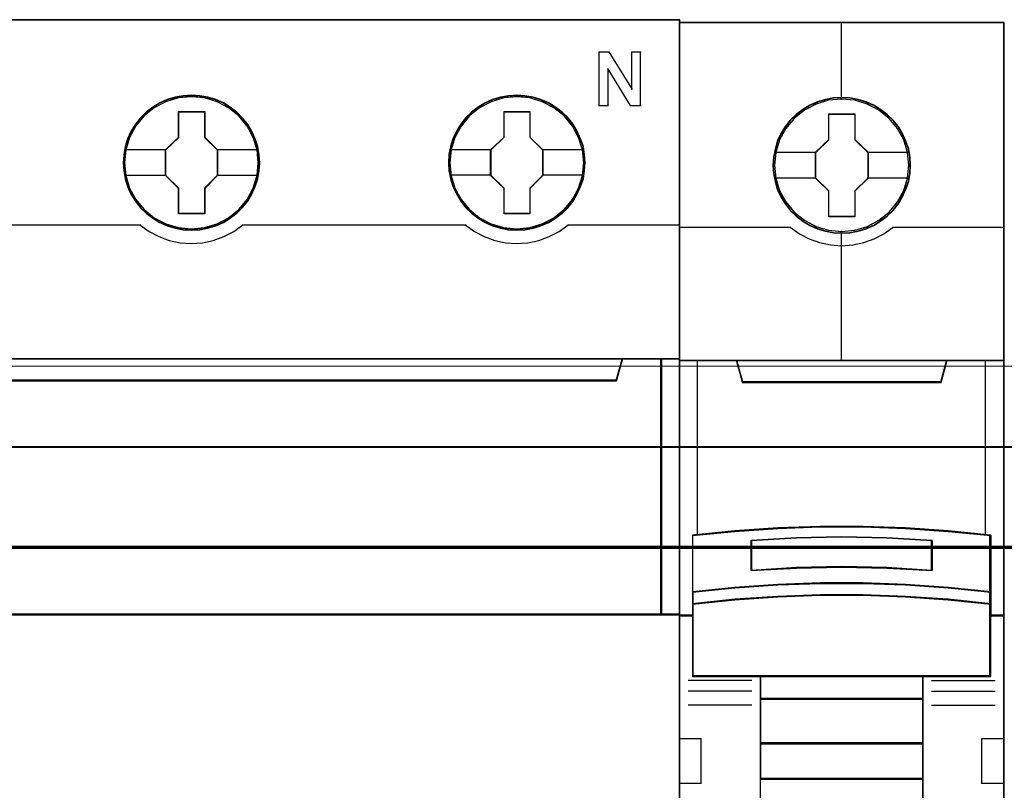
# Model space of a CAD drawing. Header units: millimetres. Extents: x -1290 to 1795, y -4192 to -1311.
# Tile 844 of 1056: x 1434.99 to 1445.88, y -2284.45 to -2275.92. Entities that reach past the tile are written whole.
import ezdxf

# ---------------------------------------------------------------- set-up
doc = ezdxf.new("R2010")
doc.units = ezdxf.units.MM
doc.layers.add('30', color=7, linetype='Continuous')
doc.layers.add('45', color=7, linetype='Continuous')
doc.layers.add('Aparatura', color=7, linetype='Continuous', lineweight=13)

# ---------------------------------------------------------------- blocks, each defined once
blk = doc.blocks.new('*U290')
at = {"layer": '45', "color": 7}
for points in [[(495.416148, -383.552872), (423.39533, -383.552872), (423.39533, -465.581435), (495.416148, -465.581435), (495.416148, -383.552872)], [(472.181431, -391.474627), (472.15904, -391.026698), (472.08627, -390.573239), (471.929534, -390.14743), (471.750407, -389.732681), (471.515302, -389.340051), (471.235416, -388.997192), (470.910749, -388.676453), (470.546897, -388.399953), (470.17185, -388.156633), (469.746423, -387.974144), (469.315398, -387.846954), (468.861983, -387.764004), (468.408568, -387.736354), (467.955152, -387.764004), (467.512932, -387.846954), (467.065115, -387.974144), (466.650884, -388.156633), (466.264641, -388.399953), (465.906387, -388.676453), (465.570524, -388.997192), (465.307431, -389.340051), (465.061131, -389.732681), (464.865211, -390.14743), (464.747659, -390.573239), (464.658095, -391.026698), (464.624509, -391.474627), (464.658095, -391.922557), (464.747659, -392.359426), (464.865211, -392.785235), (465.061131, -393.199984), (465.307431, -393.592613), (465.570524, -393.952063), (465.906387, -394.267272), (466.264641, -394.543772), (466.650884, -394.776031), (467.065115, -394.958521), (467.512932, -395.096771), (467.955152, -395.185251), (468.408568, -395.207371), (468.861983, -395.185251), (469.315398, -395.096771), (469.746423, -394.958521), (470.17185, -394.776031), (470.546897, -394.543772), (470.910749, -394.267272), (471.235416, -393.952063), (471.515302, -393.592613), (471.750407, -393.199984), (471.929534, -392.785235), (472.08627, -392.359426), (472.15904, -391.922557), (472.181431, -391.474627)], [(472.181431, -391.474627), (472.15904, -391.026698), (472.08627, -390.573239), (471.929534, -390.14743), (471.750407, -389.732681), (471.515302, -389.340051), (471.235416, -388.997192), (470.910749, -388.676453), (470.546897, -388.399953), (470.17185, -388.156633), (469.746423, -387.974144), (469.315398, -387.846954), (468.861983, -387.764004), (468.408568, -387.736354), (467.955152, -387.764004), (467.512932, -387.846954), (467.065115, -387.974144), (466.650884, -388.156633), (466.264641, -388.399953), (465.906387, -388.676453), (465.570524, -388.997192), (465.307431, -389.340051), (465.061131, -389.732681), (464.865211, -390.14743), (464.747659, -390.573239), (464.658095, -391.026698), (464.624509, -391.474627), (464.658095, -391.922557), (464.747659, -392.359426), (464.865211, -392.785235), (465.061131, -393.199984), (465.307431, -393.592613), (465.570524, -393.952063), (465.906387, -394.267272), (466.264641, -394.543772), (466.650884, -394.776031), (467.065115, -394.958521), (467.512932, -395.096771), (467.955152, -395.185251), (468.408568, -395.207371), (468.861983, -395.185251), (469.315398, -395.096771), (469.746423, -394.958521), (470.17185, -394.776031), (470.546897, -394.543772), (470.910749, -394.267272), (471.235416, -393.952063), (471.515302, -393.592613), (471.750407, -393.199984), (471.929534, -392.785235), (472.08627, -392.359426), (472.15904, -391.922557), (472.181431, -391.474627)], [(472.159947, -391.47551), (472.137684, -391.030057), (472.065327, -390.579104), (471.909482, -390.155648), (471.731374, -389.743192), (471.497606, -389.352733), (471.219312, -389.011768), (470.89649, -388.692802), (470.534707, -388.417831), (470.161792, -388.175856), (469.738784, -387.994375), (469.31021, -387.867889), (468.859373, -387.785397), (468.408536, -387.7579), (467.957699, -387.785397), (467.517993, -387.867889), (467.072722, -387.994375), (466.660846, -388.175856), (466.276799, -388.417831), (465.920582, -388.692802), (465.586628, -389.011768), (465.325031, -389.352733), (465.080132, -389.743192), (464.885326, -390.155648), (464.768442, -390.579104), (464.679388, -391.030057), (464.645993, -391.47551), (464.679388, -391.920963), (464.768442, -392.355417), (464.885326, -392.778873), (465.080132, -393.19133), (465.325031, -393.581789), (465.586628, -393.939251), (465.920582, -394.252718), (466.276799, -394.527689), (466.660846, -394.758665), (467.072722, -394.940146), (467.517993, -395.077632), (467.957699, -395.165622), (468.408536, -395.18762), (468.859373, -395.165622), (469.31021, -395.077632), (469.738784, -394.940146), (470.161792, -394.758665), (470.534707, -394.527689), (470.89649, -394.252718), (471.219312, -393.939251), (471.497606, -393.581789), (471.731374, -393.19133), (471.909482, -392.778873), (472.065327, -392.355417), (472.137684, -391.920963), (472.159947, -391.47551)], [(490.179474, -391.469241), (490.151486, -391.021312), (490.084313, -390.567853), (489.927577, -390.142043), (489.74845, -389.727294), (489.513346, -389.334665), (489.23346, -388.991805), (488.903194, -388.671066), (488.539342, -388.394567), (488.169893, -388.151247), (487.738868, -387.968757), (487.313442, -387.841568), (486.854429, -387.758618), (486.401013, -387.730968), (485.947598, -387.758618), (485.505378, -387.841568), (485.05756, -387.968757), (484.648927, -388.151247), (484.257086, -388.394567), (483.898832, -388.671066), (483.568567, -388.991805), (483.305474, -389.334665), (483.059174, -389.727294), (482.863254, -390.142043), (482.740104, -390.567853), (482.650541, -391.021312), (482.622552, -391.469241), (482.650541, -391.91717), (482.740104, -392.354039), (482.863254, -392.779849), (483.059174, -393.194598), (483.305474, -393.587227), (483.568567, -393.946676), (483.898832, -394.261886), (484.257086, -394.538385), (484.648927, -394.770645), (485.05756, -394.953135), (485.505378, -395.091384), (485.947598, -395.179864), (486.401013, -395.201984), (486.854429, -395.179864), (487.313442, -395.091384), (487.738868, -394.953135), (488.169893, -394.770645), (488.539342, -394.538385), (488.903194, -394.261886), (489.23346, -393.946676), (489.513346, -393.587227), (489.74845, -393.194598), (489.927577, -392.779849), (490.084313, -392.354039), (490.151486, -391.91717), (490.179474, -391.469241)], [(490.179474, -391.469241), (490.151486, -391.021312), (490.084313, -390.567853), (489.927577, -390.142043), (489.74845, -389.727294), (489.513346, -389.334665), (489.23346, -388.991805), (488.903194, -388.671066), (488.539342, -388.394567), (488.169893, -388.151247), (487.738868, -387.968757), (487.313442, -387.841568), (486.854429, -387.758618), (486.401013, -387.730968), (485.947598, -387.758618), (485.505378, -387.841568), (485.05756, -387.968757), (484.648927, -388.151247), (484.257086, -388.394567), (483.898832, -388.671066), (483.568567, -388.991805), (483.305474, -389.334665), (483.059174, -389.727294), (482.863254, -390.142043), (482.740104, -390.567853), (482.650541, -391.021312), (482.622552, -391.469241), (482.650541, -391.91717), (482.740104, -392.354039), (482.863254, -392.779849), (483.059174, -393.194598), (483.305474, -393.587227), (483.568567, -393.946676), (483.898832, -394.261886), (484.257086, -394.538385), (484.648927, -394.770645), (485.05756, -394.953135), (485.505378, -395.091384), (485.947598, -395.179864), (486.401013, -395.201984), (486.854429, -395.179864), (487.313442, -395.091384), (487.738868, -394.953135), (488.169893, -394.770645), (488.539342, -394.538385), (488.903194, -394.261886), (489.23346, -393.946676), (489.513346, -393.587227), (489.74845, -393.194598), (489.927577, -392.779849), (490.084313, -392.354039), (490.151486, -391.91717), (490.179474, -391.469241)], [(490.157991, -391.469225), (490.130161, -391.023879), (490.06337, -390.573036), (489.907525, -390.149682), (489.729417, -389.737325), (489.495649, -389.346961), (489.217355, -389.006079), (488.888967, -388.68719), (488.527184, -388.412285), (488.159835, -388.170369), (487.731262, -387.988932), (487.308254, -387.862475), (486.851851, -387.780004), (486.401013, -387.752514), (485.950176, -387.780004), (485.51047, -387.862475), (485.065199, -387.988932), (484.658889, -388.170369), (484.269276, -388.412285), (483.913059, -388.68719), (483.584672, -389.006079), (483.323075, -389.346961), (483.078175, -389.737325), (482.883369, -390.149682), (482.76092, -390.573036), (482.671865, -391.023879), (482.644036, -391.469225), (482.671865, -391.914571), (482.76092, -392.34892), (482.883369, -392.772273), (483.078175, -393.18463), (483.323075, -393.574995), (483.584672, -393.932371), (483.913059, -394.245762), (484.269276, -394.520667), (484.658889, -394.751587), (485.065199, -394.933024), (485.51047, -395.070476), (485.950176, -395.158446), (486.401013, -395.180438), (486.851851, -395.158446), (487.308254, -395.070476), (487.731262, -394.933024), (488.159835, -394.751587), (488.527184, -394.520667), (488.888967, -394.245762), (489.217355, -393.932371), (489.495649, -393.574995), (489.729417, -393.18463), (489.907525, -392.772273), (490.06337, -392.34892), (490.130161, -391.914571), (490.157991, -391.469225)], [(467.69725, -388.637688), (469.138174, -388.637688), (469.138174, -390.056238), (469.855811, -390.75443), (469.855811, -392.178521), (469.138174, -392.893338), (469.138174, -394.295264), (467.69725, -394.295264), (467.69725, -392.893338), (466.962661, -392.178521), (466.962661, -390.75443), (467.69725, -390.056238), (467.69725, -388.637688)], [(467.69725, -388.637688), (469.138174, -388.637688), (469.138174, -388.637688), (469.138174, -390.056238), (469.138174, -390.056238), (469.855811, -390.75443), (469.855811, -390.75443), (469.855811, -392.178521), (469.855811, -392.178521), (469.138174, -392.893338), (469.138174, -392.893338), (469.138174, -394.295264), (469.138174, -394.295264), (467.69725, -394.295264), (467.69725, -394.295264), (467.69725, -392.893338), (467.69725, -392.893338), (466.962661, -392.178521), (466.962661, -392.178521), (466.962661, -390.75443), (466.962661, -390.75443), (467.69725, -390.056238), (467.69725, -390.056238), (467.69725, -388.637688), (467.69725, -388.637688)], [(467.707824, -388.659234), (469.127348, -388.659234), (469.127348, -390.066979), (469.834327, -390.759854), (469.834327, -392.173098), (469.127348, -392.88247), (469.127348, -394.273718), (467.707824, -394.273718), (467.707824, -392.88247), (466.984145, -392.173098), (466.984145, -390.759854), (467.707824, -390.066979), (467.707824, -388.659234)], [(485.693783, -388.632302), (487.129056, -388.632302), (487.129056, -390.050851), (487.846693, -390.749044), (487.846693, -392.173135), (487.129056, -392.887951), (487.129056, -394.289877), (485.693783, -394.289877), (485.693783, -392.887951), (484.953543, -392.173135), (484.953543, -390.749044), (485.693783, -390.050851), (485.693783, -388.632302)], [(485.693783, -388.632302), (487.129056, -388.632302), (487.129056, -388.632302), (487.129056, -390.050851), (487.129056, -390.050851), (487.846693, -390.749044), (487.846693, -390.749044), (487.846693, -392.173135), (487.846693, -392.173135), (487.129056, -392.887951), (487.129056, -392.887951), (487.129056, -394.289877), (487.129056, -394.289877), (485.693783, -394.289877), (485.693783, -394.289877), (485.693783, -392.887951), (485.693783, -392.887951), (484.953543, -392.173135), (484.953543, -392.173135), (484.953543, -390.749044), (484.953543, -390.749044), (485.693783, -390.050851), (485.693783, -390.050851), (485.693783, -388.632302), (485.693783, -388.632302)], [(485.704273, -388.653847), (487.11823, -388.653847), (487.11823, -390.061593), (487.825209, -390.754467), (487.825209, -392.167712), (487.11823, -392.877083), (487.11823, -394.268331), (485.704273, -394.268331), (485.704273, -392.877083), (484.975027, -392.167712), (484.975027, -390.754467), (485.704273, -390.061593), (485.704273, -388.653847)], [(491.918777, -403.501425), (426.892219, -403.501425), (426.569258, -402.315699), (423.39533, -402.315699), (423.39533, -416.489263), (424.141481, -416.489263), (424.141481, -415.860553), (424.141481, -415.187722), (424.141481, -412.044169), (426.49687, -411.807024), (428.852259, -411.641573), (431.213217, -411.558848), (433.579743, -411.558848), (435.9407, -411.641573), (438.296089, -411.807024), (440.651478, -412.044169), (440.651478, -415.187722), (440.651478, -415.860553), (440.651478, -416.489263), (441.39763, -416.489263), (494.418942, -416.489263), (494.418942, -402.315699), (492.241738, -402.315699), (491.918777, -403.501425)], [(426.888966, -403.542015), (491.920721, -403.542015), (492.243708, -402.315699), (426.565979, -402.315699), (426.888966, -403.542015)], [(494.375974, -402.315699), (494.375974, -416.489263), (495.416148, -416.489263), (495.416148, -402.315699), (494.375974, -402.315699)]]:
    blk.add_lwpolyline(points, close=True, dxfattribs=at)
at = {"layer": '45', "color": 139}
for points in [[(495.416148, -383.552872), (423.39533, -383.552872), (423.39533, -465.581435), (495.416148, -465.581435), (495.416148, -383.552872)], [(472.109819, -391.474556), (472.037043, -390.755629), (471.829913, -390.069884), (471.482829, -389.43944), (471.018186, -388.88089), (470.463972, -388.427413), (469.820189, -388.09007), (469.126022, -387.879923), (468.403865, -387.81356), (467.681708, -387.879923), (466.981943, -388.09007), (466.349356, -388.427413), (465.783946, -388.88089), (465.319303, -389.43944), (464.977818, -390.069884), (464.770687, -390.755629), (464.697912, -391.474556), (464.770687, -392.187952), (464.977818, -392.873697), (465.319303, -393.504141), (465.783946, -394.057161), (466.349356, -394.510638), (466.981943, -394.84798), (467.681708, -395.063658), (468.403865, -395.135551), (469.126022, -395.063658), (469.820189, -394.84798), (470.463972, -394.510638), (471.018186, -394.057161), (471.482829, -393.504141), (471.829913, -392.873697), (472.037043, -392.187952), (472.109819, -391.474556)], [(472.104448, -391.469169), (472.031668, -390.750243), (471.824525, -390.070027), (471.483018, -389.434054), (471.023945, -388.881033), (470.4585, -388.427557), (469.820276, -388.090214), (469.120468, -387.874536), (468.398267, -387.808174), (467.676065, -387.874536), (466.987455, -388.090214), (466.343632, -388.427557), (465.783786, -388.881033), (465.324712, -389.434054), (464.983206, -390.070027), (464.770464, -390.750243), (464.703283, -391.469169), (464.770464, -392.182566), (464.983206, -392.873841), (465.324712, -393.498754), (465.783786, -394.057305), (466.343632, -394.510782), (466.987455, -394.848124), (467.676065, -395.058272), (468.398267, -395.130165), (469.120468, -395.058272), (469.820276, -394.848124), (470.4585, -394.510782), (471.023945, -394.057305), (471.483018, -393.498754), (471.824525, -392.873841), (472.031668, -392.182566), (472.104448, -391.469169)], [(490.100701, -391.469169), (490.027923, -390.750243), (489.820786, -390.070027), (489.479291, -389.434054), (489.020231, -388.881033), (488.454804, -388.427557), (487.811001, -388.090214), (487.116813, -387.874536), (486.394633, -387.808174), (485.672454, -387.874536), (484.983865, -388.090214), (484.340062, -388.427557), (483.780233, -388.881033), (483.321173, -389.434054), (482.974079, -390.070027), (482.761344, -390.750243), (482.694165, -391.469169), (482.761344, -392.182566), (482.974079, -392.873841), (483.321173, -393.498754), (483.780233, -394.057305), (484.340062, -394.510782), (484.983865, -394.848124), (485.672454, -395.058272), (486.394633, -395.130165), (487.116813, -395.058272), (487.811001, -394.848124), (488.454804, -394.510782), (489.020231, -394.057305), (489.479291, -393.498754), (489.820786, -392.873841), (490.027923, -392.182566), (490.100701, -391.469169)], [(490.100701, -391.474556), (490.027923, -390.755629), (489.820786, -390.069884), (489.479291, -389.43944), (489.014633, -388.88089), (488.460402, -388.427413), (487.816599, -388.09007), (487.116813, -387.879923), (486.400232, -387.81356), (485.678053, -387.879923), (484.978266, -388.09007), (484.34566, -388.427413), (483.780233, -388.88089), (483.315575, -389.43944), (482.974079, -390.069884), (482.766942, -390.755629), (482.694165, -391.474556), (482.766942, -392.187952), (482.974079, -392.873697), (483.315575, -393.504141), (483.780233, -394.057161), (484.34566, -394.510638), (484.978266, -394.84798), (485.678053, -395.063658), (486.400232, -395.135551), (487.116813, -395.063658), (487.816599, -394.84798), (488.460402, -394.510638), (489.014633, -394.057161), (489.479291, -393.504141), (489.820786, -392.873697), (490.027923, -392.187952), (490.100701, -391.474556)]]:
    blk.add_lwpolyline(points, close=True, dxfattribs=at)
at = {"layer": '45', "color": 59}
for points in [[(495.394664, -383.574418), (423.416813, -383.574418), (423.416813, -465.55989), (495.394664, -465.55989), (495.394664, -383.574418)], [(426.888966, -403.542015), (491.920721, -403.542015), (492.243708, -402.315699), (426.565979, -402.315699), (426.888966, -403.542015)], [(494.395668, -402.337245), (494.395668, -416.467718), (495.394664, -416.467718), (495.394664, -402.337245), (494.395668, -402.337245)]]:
    blk.add_lwpolyline(points, close=True, dxfattribs=at)
at = {"layer": '45', "color": 139}
for points in [[(490.942149, -385.333994), (491.536534, -385.333994)], [(490.942149, -385.333994), (490.942149, -388.346819)], [(491.491776, -385.333994), (492.782593, -387.418553)], [(492.739626, -385.333994), (493.278511, -385.333994)], [(492.739626, -385.333994), (492.739626, -387.418553)], [(493.233753, -385.333994), (493.233753, -388.346819)], [(491.436276, -386.258669), (491.436276, -388.346819)], [(492.716352, -388.346819), (491.436276, -386.258669)], [(490.942149, -388.303728), (491.481034, -388.303728)], [(492.671594, -388.303728), (493.278511, -388.303728)], [(453.211247, -394.911115), (465.598441, -394.911115)], [(465.553683, -394.911115), (466.058478, -395.26734), (466.602534, -395.554617), (467.180244, -395.772949), (467.785998, -395.899351), (468.397361, -395.945315), (469.014333, -395.899351), (469.614478, -395.772949), (470.203406, -395.554617), (470.747462, -395.26734), (471.252257, -394.911115)], [(471.20929, -394.911115), (483.596484, -394.911115)], [(483.551726, -394.911115), (484.056383, -395.26734), (484.600292, -395.554617), (485.177844, -395.772949), (485.783433, -395.899351), (486.394629, -395.945315), (487.011432, -395.899351), (487.611414, -395.772949), (488.194574, -395.554617), (488.744089, -395.26734), (489.243139, -394.911115)], [(489.200172, -394.911115), (495.416148, -394.911115)], [(423.39533, -402.315699), (495.416148, -402.315699)], [(492.243708, -402.315699), (491.876694, -403.542015)], [(494.375974, -416.489263), (494.375974, -402.315699)], [(426.890026, -403.498924), (491.921452, -403.498924)], [(495.416148, -416.444376), (440.63965, -416.444376)]]:
    blk.add_lwpolyline(points, dxfattribs=at)
at = {"layer": '45', "color": 7}
for points in [[(464.697912, -390.738406), (467.007419, -390.738406)], [(469.811053, -390.738406), (472.109819, -390.738406)], [(482.694165, -390.73302), (484.998301, -390.73302)], [(487.803726, -390.73302), (490.106072, -390.73302)], [(464.697912, -392.151454), (467.007419, -392.151454)], [(469.811053, -392.151454), (472.109819, -392.151454)], [(482.694165, -392.146067), (484.998301, -392.146067)], [(487.803726, -392.146067), (490.106072, -392.146067)]]:
    blk.add_lwpolyline(points, dxfattribs=at)
at = {"layer": '45', "color": 140}
for points in [[(491.918777, -403.501425), (426.892219, -403.501425), (426.569258, -402.315699), (423.39533, -402.315699), (423.39533, -416.489263), (424.141481, -416.489263), (424.141481, -415.860553), (424.141481, -415.187722), (424.141481, -412.044169), (426.49687, -411.807024), (428.852259, -411.641573), (431.213217, -411.558848), (433.579743, -411.558848), (435.9407, -411.641573), (438.296089, -411.807024), (440.651478, -412.044169), (440.651478, -415.187722), (440.651478, -415.860553), (440.651478, -416.489263), (441.39763, -416.489263), (494.418942, -416.489263), (494.418942, -402.315699), (492.241738, -402.315699), (491.918777, -403.501425)], [(491.898806, -403.519366), (426.911588, -403.519366), (426.588822, -402.337245), (423.416813, -402.337245), (423.416813, -416.467718), (424.162514, -416.467718), (424.162514, -415.840918), (424.162514, -415.170133), (424.162514, -412.036137), (426.516478, -411.799713), (428.870442, -411.634766), (431.229971, -411.552292), (433.595065, -411.552292), (435.954594, -411.634766), (438.308558, -411.799713), (440.662522, -412.036137), (440.662522, -415.170133), (440.662522, -415.840918), (440.662522, -416.467718), (441.408223, -416.467718), (494.397458, -416.467718), (494.397458, -402.337245), (492.221572, -402.337245), (491.898806, -403.519366)], [(426.910238, -403.52047), (491.899449, -403.52047), (492.222225, -402.337245), (426.587462, -402.337245), (426.910238, -403.52047)], [(494.375974, -402.315699), (494.375974, -416.489263), (495.416148, -416.489263), (495.416148, -402.315699), (494.375974, -402.315699)]]:
    blk.add_lwpolyline(points, close=True, dxfattribs=at)
blk = doc.blocks.new('*U291')
at = {"layer": '45', "color": 7}
for points in [[(513.356901, -383.712671), (495.383922, -383.712671), (495.383922, -465.443183), (513.356901, -465.443183), (513.356901, -383.712671)], [(508.173937, -391.614663), (508.151629, -391.163266), (508.079128, -390.711869), (507.922971, -390.276986), (507.73893, -389.858618), (507.504695, -389.467775), (507.225844, -389.12097), (506.891223, -388.801689), (506.52314, -388.520942), (506.155057, -388.278729), (505.72005, -388.091564), (505.285042, -387.964953), (504.827727, -387.876876), (504.375988, -387.854856), (503.918673, -387.876876), (503.472512, -387.964953), (503.020773, -388.091564), (502.608074, -388.278729), (502.217683, -388.520942), (501.855177, -388.801689), (501.514979, -389.12097), (501.252859, -389.467775), (501.00747, -389.858618), (500.806698, -390.276986), (500.68958, -390.711869), (500.600348, -391.163266), (500.566886, -391.614663), (500.600348, -392.060555), (500.68958, -392.500942), (500.806698, -392.935825), (501.00747, -393.348688), (501.252859, -393.745036), (501.514979, -394.102851), (501.855177, -394.422132), (502.217683, -394.702878), (502.608074, -394.934082), (503.020773, -395.121246), (503.472512, -395.253363), (503.918673, -395.346945), (504.375988, -395.368964), (504.827727, -395.346945), (505.285042, -395.253363), (505.72005, -395.121246), (506.155057, -394.934082), (506.52314, -394.702878), (506.891223, -394.422132), (507.225844, -394.102851), (507.504695, -393.745036), (507.73893, -393.348688), (507.922971, -392.935825), (508.079128, -392.500942), (508.151629, -392.060555), (508.173937, -391.614663)], [(508.173937, -391.614663), (508.151629, -391.163266), (508.079128, -390.711869), (507.922971, -390.276986), (507.73893, -389.858618), (507.504695, -389.467775), (507.225844, -389.12097), (506.891223, -388.801689), (506.52314, -388.520942), (506.155057, -388.278729), (505.72005, -388.091564), (505.285042, -387.964953), (504.827727, -387.876876), (504.375988, -387.854856), (503.918673, -387.876876), (503.472512, -387.964953), (503.020773, -388.091564), (502.608074, -388.278729), (502.217683, -388.520942), (501.855177, -388.801689), (501.514979, -389.12097), (501.252859, -389.467775), (501.00747, -389.858618), (500.806698, -390.276986), (500.68958, -390.711869), (500.600348, -391.163266), (500.566886, -391.614663), (500.600348, -392.060555), (500.68958, -392.500942), (500.806698, -392.935825), (501.00747, -393.348688), (501.252859, -393.745036), (501.514979, -394.102851), (501.855177, -394.422132), (502.217683, -394.702878), (502.608074, -394.934082), (503.020773, -395.121246), (503.472512, -395.253363), (503.918673, -395.346945), (504.375988, -395.368964), (504.827727, -395.346945), (505.285042, -395.253363), (505.72005, -395.121246), (506.155057, -394.934082), (506.52314, -394.702878), (506.891223, -394.422132), (507.225844, -394.102851), (507.504695, -393.745036), (507.73893, -393.348688), (507.922971, -392.935825), (508.079128, -392.500942), (508.151629, -392.060555), (508.173937, -391.614663)], [(503.65607, -388.757986), (505.106995, -388.757986), (505.106995, -390.185941), (505.826833, -390.891648), (505.826833, -392.319604), (505.106995, -393.036338), (505.106995, -394.453267), (503.65607, -394.453267), (503.65607, -393.036338), (502.919361, -392.319604), (502.919361, -390.891648), (503.65607, -390.185941), (503.65607, -388.757986)], [(503.65607, -388.757986), (505.106995, -388.757986), (505.106995, -388.757986), (505.106995, -390.185941), (505.106995, -390.185941), (505.826833, -390.891648), (505.826833, -390.891648), (505.826833, -392.319604), (505.826833, -392.319604), (505.106995, -393.036338), (505.106995, -393.036338), (505.106995, -394.453267), (505.106995, -394.453267), (503.65607, -394.453267), (503.65607, -394.453267), (503.65607, -393.036338), (503.65607, -393.036338), (502.919361, -392.319604), (502.919361, -392.319604), (502.919361, -390.891648), (502.919361, -390.891648), (503.65607, -390.185941), (503.65607, -390.185941), (503.65607, -388.757986), (503.65607, -388.757986)], [(503.666237, -388.77594), (505.0984, -388.77594), (505.0984, -390.194892), (505.80893, -390.89615), (505.80893, -392.315102), (505.0984, -393.027317), (505.0984, -394.435312), (503.666237, -394.435312), (503.666237, -393.027317), (502.939054, -392.315102), (502.939054, -390.89615), (503.666237, -390.194892), (503.666237, -388.77594)], [(503.191491, -411.611567), (505.549332, -411.611567), (507.907173, -411.699438), (510.259454, -411.864197), (512.611734, -412.094859), (512.611734, -415.230763), (512.611734, -415.900781), (512.611734, -416.532355), (513.356901, -416.532355), (513.356901, -402.418041), (512.355931, -402.418041), (510.1816, -402.418041), (509.864627, -403.598811), (498.876196, -403.598811), (498.559222, -402.418041), (496.384892, -402.418041), (495.383922, -402.418041), (495.383922, -416.532355), (496.129089, -416.532355), (496.129089, -415.900781), (496.129089, -415.230763), (496.129089, -412.094859), (498.470247, -411.864197), (500.83365, -411.699438), (503.191491, -411.611567)], [(498.870155, -403.633585), (509.872458, -403.633585), (510.189833, -402.418041), (504.365739, -402.418041), (498.552781, -402.418041), (498.870155, -403.633585)], [(507.908622, -414.830267), (510.261271, -414.990741), (512.61392, -415.234219), (512.61392, -412.074543), (510.261271, -411.842132), (507.908622, -411.676125), (505.550412, -411.587587), (503.192201, -411.587587), (500.833991, -411.676125), (498.470218, -411.842132), (496.128693, -412.074543), (496.128693, -415.234219), (498.470218, -414.990741), (500.833991, -414.830267), (503.192201, -414.747263), (505.550412, -414.747263), (507.908622, -414.830267)], [(509.373449, -412.363021), (509.373449, -414.034834), (506.872378, -413.895051), (504.365736, -413.85032), (501.870236, -413.895051), (499.369165, -414.034834), (499.369165, -412.363021), (501.870236, -412.217646), (504.365736, -412.172916), (506.872378, -412.217646), (509.373449, -412.363021)], [(506.872378, -413.895051), (509.373449, -414.034834), (509.373449, -412.363021), (506.872378, -412.217646), (504.365736, -412.172916), (501.870236, -412.217646), (499.369165, -412.363021), (499.369165, -414.034834), (501.870236, -413.895051), (504.365736, -413.85032), (506.872378, -413.895051)], [(510.261271, -414.96257), (507.908622, -414.798429), (505.550412, -414.713528), (503.192201, -414.713528), (500.833991, -414.798429), (498.470218, -414.96257), (496.128693, -415.211613), (496.128693, -415.90214), (498.470218, -415.653097), (500.833991, -415.488956), (503.192201, -415.404055), (505.550412, -415.404055), (507.908622, -415.488956), (510.261271, -415.653097), (512.61392, -415.90214), (512.61392, -415.211613), (510.261271, -414.96257)], [(507.908622, -415.466085), (505.550412, -415.383244), (503.192201, -415.383244), (500.833991, -415.466085), (498.470218, -415.626244), (496.128693, -415.869243), (496.128693, -416.504355), (496.128693, -419.8953), (499.877358, -419.8953), (508.865255, -419.8953), (512.61392, -419.8953), (512.61392, -416.504355), (512.61392, -415.869243), (510.261271, -415.626244), (507.908622, -415.466085)], [(499.868663, -421.150344), (508.873951, -421.150344), (508.873951, -419.857595), (499.868663, -419.857595), (499.868663, -421.150344)], [(508.873951, -421.110844), (499.868663, -421.110844), (499.868663, -423.613751), (508.873951, -423.613751), (508.873951, -421.110844)], [(508.873951, -423.576046), (499.868663, -423.576046), (499.868663, -425.579808), (508.873951, -425.579808), (508.873951, -423.576046)], [(499.868663, -430.011067), (508.873951, -430.011067), (508.873951, -425.542103), (499.868663, -425.542103), (499.868663, -430.011067)]]:
    blk.add_lwpolyline(points, close=True, dxfattribs=at)
at = {"layer": '45', "color": 139}
for points in [[(513.356901, -383.712671), (495.383922, -383.712671), (495.383922, -465.443183), (513.356901, -465.443183), (513.356901, -383.712671)], [(508.156034, -391.61465), (508.133836, -391.16541), (508.061693, -390.71617), (507.906309, -390.283366), (507.723177, -389.866997), (507.4901, -389.478021), (507.212627, -389.132874), (506.87966, -388.815119), (506.513396, -388.535714), (506.147132, -388.294658), (505.714274, -388.108388), (505.281417, -387.982382), (504.826362, -387.894725), (504.376856, -387.872811), (503.921801, -387.894725), (503.477845, -387.982382), (503.028339, -388.108388), (502.617679, -388.294658), (502.229218, -388.535714), (501.868503, -388.815119), (501.529986, -389.132874), (501.269162, -389.478021), (501.024986, -389.866997), (500.825206, -390.283366), (500.708667, -390.71617), (500.619876, -391.16541), (500.586579, -391.61465), (500.619876, -392.058411), (500.708667, -392.496693), (500.825206, -392.929498), (501.024986, -393.340388), (501.269162, -393.734842), (501.529986, -394.090947), (501.868503, -394.408702), (502.229218, -394.688107), (502.617679, -394.918205), (503.028339, -395.104475), (503.477845, -395.23596), (503.921801, -395.329095), (504.376856, -395.351009), (504.826362, -395.329095), (505.281417, -395.23596), (505.714274, -395.104475), (506.147132, -394.918205), (506.513396, -394.688107), (506.87966, -394.408702), (507.212627, -394.090947), (507.4901, -393.734842), (507.723177, -393.340388), (507.906309, -392.929498), (508.061693, -392.496693), (508.133836, -392.058411), (508.156034, -391.61465)], [(508.086212, -391.613706), (508.008121, -390.892364), (507.801737, -390.209567), (507.461483, -389.576328), (506.992936, -389.020179), (506.435143, -388.563146), (505.79368, -388.227254), (505.096438, -388.012503), (504.371307, -387.946426), (503.646175, -388.012503), (502.948933, -388.227254), (502.313048, -388.563146), (501.749677, -389.020179), (501.28113, -389.576328), (500.940876, -390.209567), (500.734493, -390.892364), (500.656402, -391.613706), (500.734493, -392.329541), (500.940876, -393.017844), (501.28113, -393.645577), (501.749677, -394.201726), (502.313048, -394.653253), (502.948933, -394.994651), (503.646175, -395.203895), (504.371307, -395.280985), (505.096438, -395.203895), (505.79368, -394.994651), (506.435143, -394.653253), (506.992936, -394.201726), (507.461483, -393.645577), (507.801737, -393.017844), (508.008121, -392.329541), (508.086212, -391.613706)], [(508.080841, -391.608259), (508.008323, -390.892412), (507.801928, -390.209604), (507.456077, -389.570848), (506.998661, -389.01469), (506.435258, -388.563156), (505.788181, -388.221752), (505.0909, -388.012504), (504.365728, -387.946426), (503.646135, -388.012504), (502.954432, -388.221752), (502.307355, -388.563156), (501.743952, -389.01469), (501.286536, -389.570848), (500.940685, -390.209604), (500.728712, -390.892412), (500.661773, -391.608259), (500.728712, -392.324106), (500.940685, -393.012421), (501.286536, -393.640164), (501.743952, -394.201828), (502.307355, -394.653363), (502.954432, -394.98926), (503.646135, -395.204014), (504.365728, -395.275599), (505.0909, -395.204014), (505.788181, -394.98926), (506.435258, -394.653363), (506.998661, -394.201828), (507.456077, -393.640164), (507.801928, -393.012421), (508.008323, -392.324106), (508.080841, -391.608259)], [(507.900939, -415.48338), (505.547851, -415.401199), (503.194762, -415.401199), (500.841674, -415.48338), (498.483036, -415.642264), (496.146597, -415.88333), (496.146597, -416.513387), (496.146597, -419.877345), (499.887119, -419.877345), (508.855494, -419.877345), (512.596017, -419.877345), (512.596017, -416.513387), (512.596017, -415.88333), (510.248478, -415.642264), (507.900939, -415.48338)]]:
    blk.add_lwpolyline(points, close=True, dxfattribs=at)
at = {"layer": '45', "color": 59}
for points in [[(513.338998, -383.730625), (495.403616, -383.730625), (495.403616, -465.425228), (513.338998, -465.425228), (513.338998, -383.730625)], [(503.194852, -411.606132), (505.547761, -411.606132), (507.90067, -411.693779), (510.24803, -411.858119), (512.59539, -412.088194), (512.59539, -415.216119), (512.59539, -415.884433), (512.59539, -416.5144), (513.338998, -416.5144), (513.338998, -402.435996), (512.340121, -402.435996), (510.17034, -402.435996), (509.854029, -403.613762), (498.888585, -403.613762), (498.572274, -402.435996), (496.402492, -402.435996), (495.403616, -402.435996), (495.403616, -416.5144), (496.147224, -416.5144), (496.147224, -415.884433), (496.147224, -415.216119), (496.147224, -412.088194), (498.483485, -411.858119), (500.841943, -411.693779), (503.194852, -411.606132)], [(498.870155, -403.633585), (509.872458, -403.633585), (510.189833, -402.418041), (504.365739, -402.418041), (498.552781, -402.418041), (498.870155, -403.633585)], [(507.908622, -414.830267), (510.261271, -414.990741), (512.61392, -415.234219), (512.61392, -412.074543), (510.261271, -411.842132), (507.908622, -411.676125), (505.550412, -411.587587), (503.192201, -411.587587), (500.833991, -411.676125), (498.470218, -411.842132), (496.128693, -412.074543), (496.128693, -415.234219), (498.470218, -414.990741), (500.833991, -414.830267), (503.192201, -414.747263), (505.550412, -414.747263), (507.908622, -414.830267)], [(509.373449, -412.363021), (509.373449, -414.034834), (506.872378, -413.895051), (504.365736, -413.85032), (501.870236, -413.895051), (499.369165, -414.034834), (499.369165, -412.363021), (501.870236, -412.217646), (504.365736, -412.172916), (506.872378, -412.217646), (509.373449, -412.363021)], [(506.872378, -413.895051), (509.373449, -414.034834), (509.373449, -412.363021), (506.872378, -412.217646), (504.365736, -412.172916), (501.870236, -412.217646), (499.369165, -412.363021), (499.369165, -414.034834), (501.870236, -413.895051), (504.365736, -413.85032), (506.872378, -413.895051)], [(506.863426, -413.879792), (509.355545, -414.01688), (509.355545, -412.37731), (506.863426, -412.234739), (504.365756, -412.19087), (501.879187, -412.234739), (499.387068, -412.37731), (499.387068, -414.01688), (501.879187, -413.879792), (504.365756, -413.835924), (506.863426, -413.879792)], [(510.261271, -414.96257), (507.908622, -414.798429), (505.550412, -414.713528), (503.192201, -414.713528), (500.833991, -414.798429), (498.470218, -414.96257), (496.128693, -415.211613), (496.128693, -415.90214), (498.470218, -415.653097), (500.833991, -415.488956), (503.192201, -415.404055), (505.550412, -415.404055), (507.908622, -415.488956), (510.261271, -415.653097), (512.61392, -415.90214), (512.61392, -415.211613), (510.261271, -414.96257)], [(510.248478, -414.974421), (507.900939, -414.815486), (505.547851, -414.733278), (503.194762, -414.733278), (500.841674, -414.815486), (498.483036, -414.974421), (496.146597, -415.215563), (496.146597, -415.884185), (498.483036, -415.643042), (500.841674, -415.484108), (503.194762, -415.4019), (505.547851, -415.4019), (507.900939, -415.484108), (510.248478, -415.643042), (512.596017, -415.884185), (512.596017, -415.215563), (510.248478, -414.974421)], [(507.908622, -415.466085), (505.550412, -415.383244), (503.192201, -415.383244), (500.833991, -415.466085), (498.470218, -415.626244), (496.128693, -415.869243), (496.128693, -416.504355), (496.128693, -419.8953), (499.877358, -419.8953), (508.865255, -419.8953), (512.61392, -419.8953), (512.61392, -416.504355), (512.61392, -415.869243), (510.261271, -415.626244), (507.908622, -415.466085)], [(499.868663, -421.150344), (508.873951, -421.150344), (508.873951, -419.857595), (499.868663, -419.857595), (499.868663, -421.150344)], [(499.886566, -421.130594), (508.856047, -421.130594), (508.856047, -419.87555), (499.886566, -419.87555), (499.886566, -421.130594)], [(508.873951, -421.110844), (499.868663, -421.110844), (499.868663, -423.613751), (508.873951, -423.613751), (508.873951, -421.110844)], [(508.856047, -421.130594), (499.886566, -421.130594), (499.886566, -423.595796), (508.856047, -423.595796), (508.856047, -421.130594)], [(508.873951, -423.576046), (499.868663, -423.576046), (499.868663, -425.579808), (508.873951, -425.579808), (508.873951, -423.576046)], [(508.856047, -423.594001), (499.886566, -423.594001), (499.886566, -425.561853), (508.856047, -425.561853), (508.856047, -423.594001)], [(499.868663, -430.011067), (508.873951, -430.011067), (508.873951, -425.542103), (499.868663, -425.542103), (499.868663, -430.011067)]]:
    blk.add_lwpolyline(points, close=True, dxfattribs=at)
at = {"layer": '45', "color": 139}
for points in [[(504.346242, -383.712671), (504.346242, -387.991313)], [(495.383922, -395.035004), (501.565882, -395.035004)], [(501.526495, -395.035004), (502.029349, -395.393203), (502.5769, -395.683174), (503.152388, -395.882174), (503.7614, -396.018631), (504.364824, -396.058431), (504.979423, -396.018631), (505.588435, -395.882174), (506.163923, -395.683174), (506.7003, -395.393203), (507.214328, -395.035004)], [(504.346242, -395.232507), (504.346242, -402.455747)], [(507.176731, -395.035004), (513.356901, -395.035004)], [(495.383922, -402.418041), (513.356901, -402.418041)], [(498.552781, -402.418041), (498.907263, -403.633585)], [(510.189833, -402.418041), (509.83356, -403.633585)], [(498.869667, -403.59588), (509.872947, -403.59588)], [(512.61392, -412.106483), (510.261271, -411.858828), (507.908622, -411.681932), (505.550412, -411.587587), (503.192201, -411.587587), (500.833991, -411.681932), (498.470218, -411.858828), (496.128693, -412.106483)], [(496.128693, -412.068777), (496.128693, -419.8953)], [(509.373449, -412.397351), (506.872378, -412.225724), (504.365736, -412.172916), (501.870236, -412.225724), (499.369165, -412.397351)], [(512.574533, -419.8953), (512.574533, -412.068777)], [(499.369165, -414.034834), (499.369165, -412.359646)], [(509.334062, -414.034834), (509.334062, -412.359646)], [(509.373449, -414.034834), (506.872378, -413.868888), (504.365736, -413.815785), (501.870236, -413.868888), (499.369165, -414.034834)], [(512.61392, -415.234219), (510.261271, -414.973873), (507.908622, -414.802282), (505.550412, -414.713528), (503.192201, -414.713528), (500.833991, -414.802282), (498.470218, -414.973873), (496.128693, -415.234219)], [(512.61392, -415.90214), (510.261271, -415.642692), (507.908622, -415.471692), (505.550412, -415.383244), (503.192201, -415.383244), (500.833991, -415.471692), (498.470218, -415.642692), (496.128693, -415.90214)], [(496.16629, -416.49465), (495.383922, -416.49465)], [(513.356901, -416.49465), (512.574533, -416.49465)], [(512.61392, -419.857595), (496.128693, -419.857595)], [(499.868663, -419.857595), (499.868663, -430.996788)], [(499.868663, -419.857595), (508.873951, -419.857595)], [(508.834564, -419.857595), (508.834564, -430.996788)], [(499.406761, -420.119736), (495.88342, -420.119736)], [(509.334062, -420.119736), (512.857403, -420.119736)], [(499.406761, -420.706859), (495.88342, -420.706859)], [(509.334062, -420.706859), (512.857403, -420.706859)], [(499.406761, -421.489691), (495.88342, -421.489691)], [(499.868663, -421.110844), (508.873951, -421.110844)], [(509.334062, -421.489691), (512.857403, -421.489691)], [(495.383922, -423.330064), (496.615659, -423.330064)], [(496.578063, -423.330064), (496.578063, -425.832971)], [(499.868663, -423.576046), (508.873951, -423.576046)], [(512.125164, -425.832971), (512.125164, -423.330064)], [(512.125164, -423.330064), (513.356901, -423.330064)], [(495.383922, -425.795266), (496.615659, -425.795266)], [(499.868663, -425.542103), (508.873951, -425.542103)], [(512.125164, -425.795266), (513.356901, -425.795266)]]:
    blk.add_lwpolyline(points, dxfattribs=at)
at = {"layer": '45', "color": 7}
for points in [[(500.640289, -390.876659), (502.958748, -390.876659)], [(505.789237, -390.876659), (508.102324, -390.876659)], [(500.640289, -392.296888), (502.958748, -392.296888)], [(505.789237, -392.296888), (508.102324, -392.296888)]]:
    blk.add_lwpolyline(points, dxfattribs=at)
at = {"layer": '45', "color": 140}
for points in [[(503.191491, -411.611567), (505.549332, -411.611567), (507.907173, -411.699438), (510.259454, -411.864197), (512.611734, -412.094859), (512.611734, -415.230763), (512.611734, -415.900781), (512.611734, -416.532355), (513.356901, -416.532355), (513.356901, -402.418041), (512.355931, -402.418041), (510.1816, -402.418041), (509.864627, -403.598811), (498.876196, -403.598811), (498.559222, -402.418041), (496.384892, -402.418041), (495.383922, -402.418041), (495.383922, -416.532355), (496.129089, -416.532355), (496.129089, -415.900781), (496.129089, -415.230763), (496.129089, -412.094859), (498.470247, -411.864197), (500.83365, -411.699438), (503.191491, -411.611567)], [(498.887033, -403.61563), (509.85379, -403.61563), (510.170139, -402.435996), (504.364861, -402.435996), (498.570684, -402.435996), (498.887033, -403.61563)]]:
    blk.add_lwpolyline(points, close=True, dxfattribs=at)
for points in [[(496.382918, -402.418041), (496.382918, -412.07955)], [(512.320308, -412.07955), (512.320308, -402.418041)]]:
    blk.add_lwpolyline(points, dxfattribs=at)
blk = doc.blocks.new('*U312')
at = {"layer": '30', "color": 7}
for points in [[(117.158256, -706.874973), (548.842747, -706.874973), (117.158256, -706.874973)], [(548.842747, -706.874973), (117.158256, -706.874973), (117.158256, -709.439856), (117.158256, -710.917451), (117.158256, -712.478684), (548.842747, -712.478684), (548.842747, -710.917451), (548.842747, -709.439856), (548.842747, -706.874973)], [(117.158256, -712.390705), (548.842747, -712.390705), (117.158256, -712.390705)], [(548.842747, -712.390705), (117.158256, -712.390705), (117.158256, -713.905613), (117.158256, -734.976603), (117.158256, -736.491511), (548.842747, -736.491511), (548.842747, -734.976603), (548.842747, -713.905613), (548.842747, -712.390705)]]:
    blk.add_lwpolyline(points, close=True, dxfattribs=at)
at = {"layer": '30', "color": 59}
blk.add_lwpolyline([(548.79978, -706.916269), (117.201224, -706.916269), (117.201224, -709.442527), (117.201224, -710.897871), (117.201224, -712.435593), (548.79978, -712.435593), (548.79978, -710.897871), (548.79978, -709.442527), (548.79978, -706.916269)], close=True, dxfattribs=at)

msp = doc.modelspace()

# ---------------------------------------------------------------- linework, layer by layer
at = {"layer": 'Aparatura', "color": 7, "lineweight": 13}
msp.add_lwpolyline([(1428.343, -2288.75), (1428.343, -2279.754), (1514.689, -2279.754), (1514.689, -2288.75)], dxfattribs=at)
msp.add_lwpolyline([(1428.343, -2279.754), (1514.689, -2279.754), (1514.689, -2288.75), (1428.343, -2288.75), (1428.343, -2279.754)], close=True, dxfattribs=at)

# ---------------------------------------------------------------- block references
at = {"layer": 'Aparatura', "color": 7, "lineweight": 13, "xscale": 0.2, "yscale": 0.2, "zscale": 0.2}
for name, p in [('*U290', (1343.205, -2199.21)), ('*U291', (1343.205, -2199.21)), ('*U312', (1404.829, -2139.272))]:
    msp.add_blockref(name, p, dxfattribs=at)

doc.saveas('drawing.dxf')
